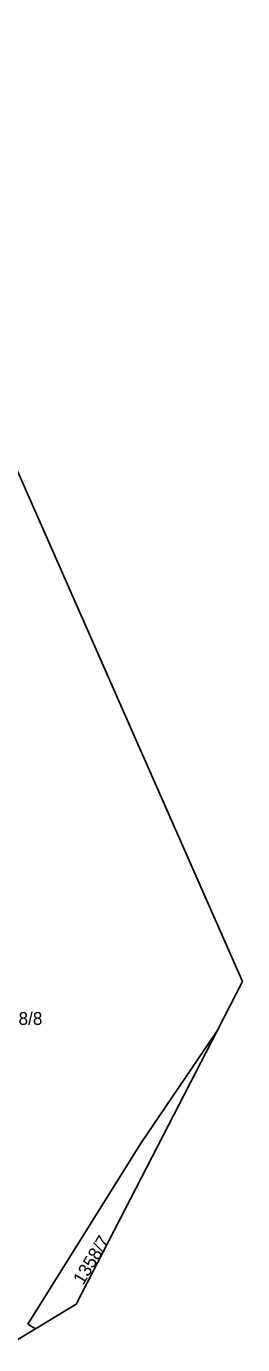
# Model space of a CAD drawing. Extents: x -869103 to -863415, y -1015889 to -1012477.
# Drawn here: x -864890.1 to -864861.4, y -1014621.5 to -1014446.6 of the extents above; entities that cross this region are included whole.
import ezdxf

# ---------------------------------------------------------------- set-up
doc = ezdxf.new("R2010")
doc.units = 0
for name, color, linetype in [('Hranice katastralního území', 7, 'Continuous'), ('Hranice parcel', 7, 'Continuous'), ('Parcelní čísla', 7, 'Continuous')]:
    doc.layers.add(name, color=color, linetype=linetype)

msp = doc.modelspace()

# ---------------------------------------------------------------- linework, layer by layer
at = {"layer": 'Hranice katastralního území'}
for p, q in [((-864917.36, -1014446.61), (-864861.4, -1014573.31)), ((-864861.4, -1014573.31), (-864864.77, -1014579.83)), ((-864864.77, -1014579.83), (-864883.52, -1014616.09)), ((-864883.52, -1014616.09), (-864888.9, -1014619.35)), ((-864888.9, -1014619.35), (-864892.37, -1014621.46))]:
    msp.add_line(p, q, dxfattribs=at)
at = {"layer": 'Hranice parcel'}
for p, q in [((-864917.36, -1014446.61), (-864861.4, -1014573.31)), ((-864861.4, -1014573.31), (-864864.77, -1014579.83)), ((-864864.77, -1014579.83), (-864883.52, -1014616.09)), ((-864883.52, -1014616.09), (-864888.9, -1014619.35)), ((-864888.9, -1014619.35), (-864892.37, -1014621.46)), ((-864889.92, -1014618.76), (-864888.9, -1014619.35))]:
    msp.add_line(p, q, dxfattribs=at)
msp.add_lwpolyline([(-864864.77, -1014579.83), (-864874.95, -1014594.84), (-864889.92, -1014618.76)], dxfattribs=at)

# ---------------------------------------------------------------- texts
at = {"layer": 'Parcelní čísla'}
msp.add_text('1358/8', height=1.7, dxfattribs=at).set_placement((-864894.94, -1014579.05))
msp.add_text('1358/7', height=1.7, rotation=59, dxfattribs=at).set_placement((-864882.56, -1014613.63))

doc.saveas('drawing.dxf')
